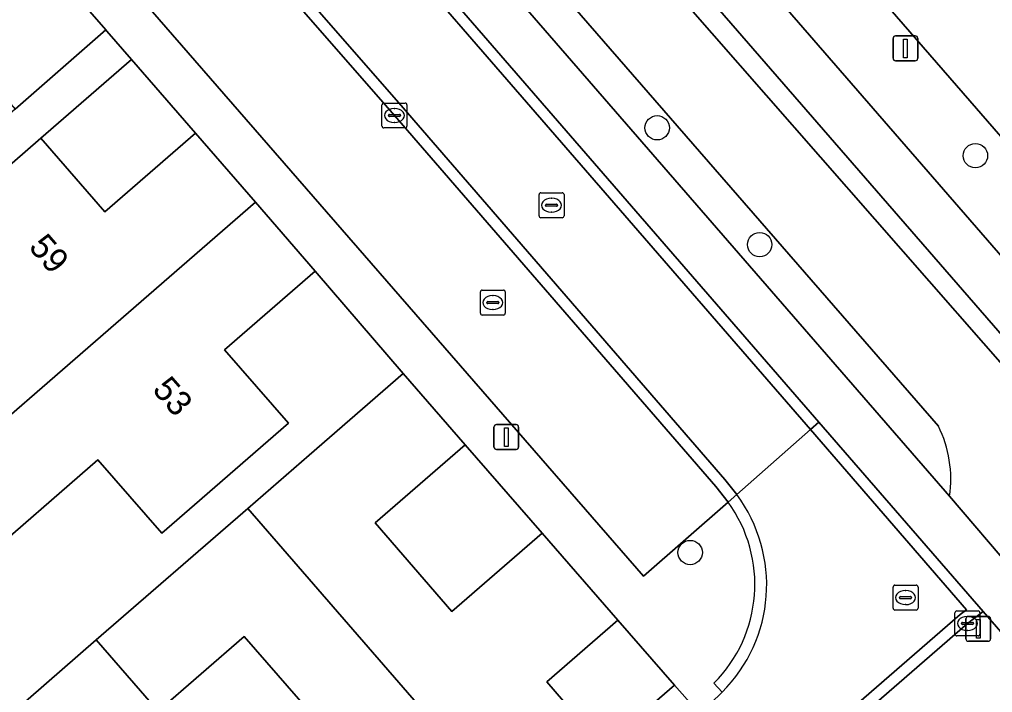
# Model space of a CAD drawing. Extents: x 155887 to 156869, y 383880 to 384678.
# Drawn here: x 156420.85 to 156459.92, y 384084.78 to 384111.82 of the extents above; entities that cross this region are included whole.
import ezdxf

# ---------------------------------------------------------------- set-up
doc = ezdxf.new("R2010")
doc.units = 0
for name, color, linetype in [('IMGEO_Berm_groen', 7, 'Continuous'), ('IMGEO_Boom', 7, 'Continuous'), ('IMGEO_Erf', 7, 'Continuous'), ('IMGEO_Fietspad_gesloten', 7, 'Continuous'), ('IMGEO_Greppel_droge_sloot', 7, 'Continuous'), ('IMGEO_Kolk', 7, 'Continuous'), ('IMGEO_Lichtmast', 7, 'Continuous'), ('IMGEO_OVBaan_gesloten', 7, 'Continuous'), ('IMGEO_Pand', 7, 'Continuous'), ('IMGEO_Pand_nummerreeks', 7, 'Continuous'), ('IMGEO_Parkeervlak_open', 7, 'Continuous'), ('IMGEO_Rijbaan_lokaal_gesloten', 7, 'Continuous'), ('IMGEO_Rijbaan_lokaal_open', 7, 'Continuous'), ('IMGEO_Rioolput', 7, 'Continuous'), ('IMGEO_Voetpad_open', 7, 'Continuous')]:
    doc.layers.add(name, color=color, linetype=linetype)

msp = doc.modelspace()

# ---------------------------------------------------------------- linework, layer by layer
at = {"layer": 'IMGEO_Berm_groen'}
for points in [[(156513.218, 384046.155), (156500, 384061.368), (156441.975, 384128.147), (156410.66, 384164.227), (156407.842, 384167.479), (156407.746, 384167.396), (156407.083, 384168.169), (156404.338, 384165.752), (156400.091, 384170.612), (156398.32, 384169.108), (156424.652, 384138.668), (156466.101, 384091.342), (156500, 384052.421), (156507.724, 384043.553)], [(156422.187, 384134.463), (156422.011, 384134.369), (156458.189, 384092.663)], [(156457.741, 384095.479), (156424.836, 384133.336)]]:
    msp.add_lwpolyline(points, dxfattribs=at)
msp.add_lwpolyline([(156465.542, 384096.235), (156466.952, 384094.195), (156466.196, 384093.465), (156464.825, 384093.911), (156404.729, 384163.106), (156406.31, 384164.479)], close=True, dxfattribs=at)
msp.add_arc((156453.483, 384093.358), 4.757, 351.6006, 26.4784, dxfattribs=at)
at = {"layer": 'IMGEO_Boom'}
for centre in [(156446.451, 384107.463), (156459.229, 384106.341), (156450.566, 384102.771), (156447.776, 384090.401)]:
    msp.add_circle(centre, 0.489, dxfattribs=at)
at = {"layer": 'IMGEO_Erf'}
for points in [[(156418.78, 384117.712), (156415.138, 384114.582), (156420.675, 384108.211), (156424.31, 384111.392)], [(156425.345, 384110.2), (156421.707, 384107.041), (156424.276, 384104.084), (156427.912, 384107.243)], [(156399.272, 384065.478), (156403.047, 384068.756), (156405.584, 384070.959), (156411.576, 384076.162), (156417.817, 384081.582), (156423.929, 384086.889), (156430.009, 384092.169), (156432.478, 384094.313), (156436.253, 384097.591), (156432.716, 384101.7), (156429.081, 384098.541), (156431.643, 384095.592), (156427.869, 384092.312), (156426.56, 384091.174), (156423.997, 384094.123), (156414.263, 384085.664), (156404.448, 384077.134), (156407.011, 384074.185), (156405.702, 384073.048), (156401.928, 384069.768), (156399.358, 384072.724), (156395.691, 384069.561)], [(156438.741, 384094.733), (156435.122, 384091.59), (156438.209, 384088.036), (156441.831, 384091.182)], [(156410.122, 384052.983), (156447.142, 384085.078), (156444.873, 384087.686), (156442.019, 384085.204), (156443.695, 384083.269), (156440.298, 384080.316), (156436.883, 384077.347), (156435.201, 384079.289), (156432.554, 384076.982), (156429.802, 384074.584), (156431.483, 384072.642), (156428.134, 384069.735), (156424.65, 384066.712), (156422.968, 384068.654), (156420.152, 384066.214), (156417.553, 384063.962), (156419.235, 384062.02), (156415.892, 384059.117), (156412.427, 384056.109), (156410.745, 384058.051), (156407.867, 384055.552)], [(156432.956, 384083.476), (156429.873, 384087.025), (156426.421, 384084.026), (156422.927, 384080.99), (156426.01, 384077.442), (156429.508, 384080.481)]]:
    msp.add_lwpolyline(points, close=True, dxfattribs=at)
at = {"layer": 'IMGEO_Fietspad_gesloten'}
for points in [[(156506.058, 384040.061), (156508.758, 384042.359), (156507.724, 384043.553), (156500, 384052.421), (156466.101, 384091.342), (156424.652, 384138.668), (156398.32, 384169.108), (156396.966, 384170.684), (156396.472, 384171.244), (156383.046, 384186.749), (156379.528, 384190.847)], [(156424.836, 384133.336), (156457.741, 384095.479)], [(156458.189, 384092.663), (156460.775, 384089.642)]]:
    msp.add_lwpolyline(points, dxfattribs=at)
msp.add_arc((156453.483, 384093.358), 4.757, 351.6006, 26.4784, dxfattribs=at)
at = {"layer": 'IMGEO_Greppel_droge_sloot'}
msp.add_lwpolyline([(156466.196, 384093.465), (156466.952, 384094.195), (156465.542, 384096.235), (156406.31, 384164.479), (156404.729, 384163.106), (156464.825, 384093.911)], close=True, dxfattribs=at)
at = {"layer": 'IMGEO_Kolk'}
for p, q in [((156435.402, 384107.532), (156435.402, 384108.384)), ((156435.477, 384108.458), (156436.329, 384108.458)), ((156435.89, 384108.238), (156435.915, 384108.238)), ((156436.403, 384108.384), (156436.403, 384107.532)), ((156435.661, 384107.952), (156435.661, 384107.964)), ((156436.099, 384107.915), (156435.701, 384107.915)), ((156435.704, 384108.001), (156436.102, 384108.001)), ((156436.145, 384107.964), (156436.145, 384107.952)), ((156436.329, 384107.458), (156435.477, 384107.458)), ((156435.913, 384107.678), (156435.888, 384107.678)), ((156458.408, 384087.127), (156458.408, 384087.979)), ((156458.483, 384088.053), (156459.335, 384088.053)), ((156458.896, 384087.833), (156458.921, 384087.833)), ((156459.409, 384087.979), (156459.409, 384087.127)), ((156458.667, 384087.547), (156458.667, 384087.559)), ((156459.105, 384087.51), (156458.707, 384087.51)), ((156458.71, 384087.596), (156459.108, 384087.596)), ((156459.151, 384087.559), (156459.151, 384087.547)), ((156459.335, 384087.053), (156458.483, 384087.053)), ((156458.919, 384087.273), (156458.894, 384087.273))]:
    msp.add_line(p, q, dxfattribs=at)
for points in [[(156435.402, 384107.532), (156435.402, 384108.384)], [(156435.477, 384108.458), (156436.329, 384108.458)], [(156436.403, 384108.384), (156436.403, 384107.532)], [(156436.329, 384107.458), (156435.477, 384107.458)], [(156458.408, 384087.127), (156458.408, 384087.979)], [(156458.483, 384088.053), (156459.335, 384088.053)], [(156459.409, 384087.979), (156459.409, 384087.127)], [(156459.335, 384087.053), (156458.483, 384087.053)]]:
    msp.add_lwpolyline(points, dxfattribs=at)
for centre, radius, start, end in [((156435.479, 384108.382), 0.0765, 91.552, 178.448), ((156435.479, 384108.382), 0.0765, 91.552, 178.448), ((156436.327, 384108.382), 0.0765, 1.552, 88.448), ((156436.327, 384108.382), 0.0765, 1.552, 88.448), ((156435.701, 384107.961), 0.0403, 85.8775, 175.7526), ((156435.698, 384107.951), 0.0366, 178.938, 274.7102), ((156436.102, 384107.958), 0.043, 264.8664, 352.4533), ((156436.106, 384107.963), 0.0386, 1.7309, 96.639), ((156435.479, 384107.534), 0.0765, 181.552, 268.448), ((156435.479, 384107.534), 0.0765, 181.552, 268.448), ((156436.327, 384107.534), 0.0765, 271.552, 358.448), ((156436.327, 384107.534), 0.0765, 271.552, 358.448), ((156458.485, 384087.977), 0.0765, 91.552, 178.448), ((156458.485, 384087.977), 0.0765, 91.552, 178.448), ((156459.333, 384087.977), 0.0765, 1.552, 88.448), ((156459.333, 384087.977), 0.0765, 1.552, 88.448), ((156458.707, 384087.556), 0.0403, 85.8775, 175.7526), ((156458.704, 384087.546), 0.0366, 178.938, 274.7102), ((156459.108, 384087.553), 0.043, 264.8664, 352.4533), ((156459.112, 384087.558), 0.0386, 1.7309, 96.639), ((156458.485, 384087.129), 0.0765, 181.552, 268.448), ((156458.485, 384087.129), 0.0765, 181.552, 268.448), ((156459.333, 384087.129), 0.0765, 271.552, 358.448), ((156459.333, 384087.129), 0.0765, 271.552, 358.448)]:
    msp.add_arc(centre, radius, start, end, dxfattribs=at)
for centre, major_axis, ratio, start_param, end_param in [((156435.889, 384107.958), (-0.387, 0.002), 0.722429, 4.712389, 7.853982), ((156435.914, 384107.958), (-0.39, 0.002), 0.717154, 1.570796, 4.712389), ((156458.895, 384087.553), (-0.387, 0.002), 0.722429, 4.712389, 7.853982), ((156458.92, 384087.553), (-0.39, 0.002), 0.717154, 1.570796, 4.712389)]:
    msp.add_ellipse(centre, major_axis=major_axis, ratio=ratio, start_param=start_param, end_param=end_param, dxfattribs=at)
at = {"layer": 'IMGEO_Lichtmast'}
for p, q in [((156455.925, 384110.254), (156455.925, 384111.054)), ((156455.925, 384111.054), (156455.925, 384110.254)), ((156456.025, 384111.154), (156456.815, 384111.154)), ((156456.815, 384111.154), (156456.025, 384111.154)), ((156456.915, 384111.054), (156456.915, 384110.254)), ((156456.915, 384110.254), (156456.915, 384111.054)), ((156456.815, 384110.154), (156456.025, 384110.154)), ((156456.025, 384110.154), (156456.815, 384110.154)), ((156439.898, 384094.64), (156439.898, 384095.44)), ((156439.898, 384095.44), (156439.898, 384094.64)), ((156439.998, 384095.54), (156440.788, 384095.54)), ((156440.788, 384095.54), (156439.998, 384095.54)), ((156440.888, 384095.44), (156440.888, 384094.64)), ((156440.888, 384094.64), (156440.888, 384095.44)), ((156440.788, 384094.54), (156439.998, 384094.54)), ((156439.998, 384094.54), (156440.788, 384094.54)), ((156458.948, 384087.837), (156459.738, 384087.837)), ((156459.738, 384087.837), (156458.948, 384087.837)), ((156458.848, 384086.937), (156458.848, 384087.737)), ((156458.848, 384087.737), (156458.848, 384086.937)), ((156459.838, 384087.737), (156459.838, 384086.937)), ((156459.838, 384086.937), (156459.838, 384087.737)), ((156459.738, 384086.837), (156458.948, 384086.837)), ((156458.948, 384086.837), (156459.738, 384086.837))]:
    msp.add_line(p, q, dxfattribs=at)
for points in [[(156456.345, 384111.029), (156456.495, 384111.029), (156456.495, 384110.279), (156456.345, 384110.279), (156456.345, 384111.029)], [(156440.318, 384095.415), (156440.468, 384095.415), (156440.468, 384094.665), (156440.318, 384094.665), (156440.318, 384095.415)], [(156459.268, 384087.712), (156459.418, 384087.712), (156459.418, 384086.962), (156459.268, 384086.962), (156459.268, 384087.712)]]:
    msp.add_lwpolyline(points, dxfattribs=at)
for centre, start, end in [((156456.025, 384111.054), 90, 180), ((156456.025, 384111.054), 90, 180), ((156456.815, 384111.054), 0, 90), ((156456.815, 384111.054), 360, 90), ((156456.025, 384110.254), 180, 270), ((156456.025, 384110.254), 180, 270), ((156456.815, 384110.254), 270, 0), ((156456.815, 384110.254), 270, 0), ((156439.998, 384095.44), 90, 180), ((156439.998, 384095.44), 90, 180), ((156440.788, 384095.44), 0, 90), ((156440.788, 384095.44), 360, 90), ((156439.998, 384094.64), 180, 270), ((156439.998, 384094.64), 180, 270), ((156440.788, 384094.64), 270, 0), ((156440.788, 384094.64), 270, 0), ((156458.948, 384087.737), 90, 180), ((156458.948, 384087.737), 90, 180), ((156459.738, 384087.737), 0, 90), ((156459.738, 384087.737), 360, 90), ((156458.948, 384086.937), 180, 270), ((156458.948, 384086.937), 180, 270), ((156459.738, 384086.937), 270, 0), ((156459.738, 384086.937), 270, 0)]:
    msp.add_arc(centre, 0.1, start, end, dxfattribs=at)
at = {"layer": 'IMGEO_OVBaan_gesloten'}
msp.add_lwpolyline([(156517.145, 384051.764), (156500, 384071.498), (156389.213, 384199.015), (156388.245, 384200.13), (156387.576, 384200.899), (156382.519, 384196.58), (156383.118, 384195.909), (156383.97, 384194.921), (156384.072, 384194.803), (156383.943, 384194.699), (156384.885, 384193.654), (156385.683, 384192.735), (156404.132, 384171.551), (156406.911, 384168.313), (156407.083, 384168.169), (156407.746, 384167.396), (156407.842, 384167.479), (156410.66, 384164.227), (156441.975, 384128.147), (156500, 384061.368), (156513.218, 384046.155)], dxfattribs=at)
at = {"layer": 'IMGEO_Pand'}
for points in [[(156411.857, 384088.428), (156430.319, 384104.469), (156427.912, 384107.243), (156424.276, 384104.084), (156421.707, 384107.041), (156417.933, 384103.761), (156416.623, 384102.623), (156419.186, 384099.674), (156409.439, 384091.205)], [(156411.857, 384088.428), (156414.263, 384085.664), (156423.997, 384094.123), (156426.56, 384091.174), (156427.869, 384092.312), (156431.643, 384095.592), (156429.081, 384098.541), (156432.716, 384101.7), (156430.319, 384104.469)], [(156430.009, 384092.169), (156440.298, 384080.316), (156443.695, 384083.269), (156442.019, 384085.204), (156444.873, 384087.686), (156441.831, 384091.182), (156438.209, 384088.036), (156435.122, 384091.59), (156438.741, 384094.733), (156436.253, 384097.591), (156432.478, 384094.313)], [(156426.421, 384084.026), (156429.873, 384087.025), (156432.956, 384083.476), (156429.508, 384080.481), (156432.554, 384076.982), (156435.201, 384079.289), (156436.883, 384077.347), (156440.298, 384080.316), (156430.009, 384092.169), (156423.929, 384086.889)], [(156426.421, 384084.026), (156423.929, 384086.889), (156417.817, 384081.582), (156428.134, 384069.735), (156431.483, 384072.642), (156429.802, 384074.584), (156432.554, 384076.982), (156429.508, 384080.481), (156426.01, 384077.442), (156422.927, 384080.99)]]:
    msp.add_lwpolyline(points, close=True, dxfattribs=at)
at = {"layer": 'IMGEO_Parkeervlak_open'}
for points in [[(156420.973, 384125.06), (156417.572, 384122.034), (156445.905, 384089.446), (156449.297, 384092.422), (156448.812, 384093.047), (156435.903, 384107.957)], [(156413.906, 384048.462), (156416.764, 384045.168), (156462.406, 384084.734), (156459.54, 384088.037), (156458.91, 384087.552)]]:
    msp.add_lwpolyline(points, close=True, dxfattribs=at)
at = {"layer": 'IMGEO_Rijbaan_lokaal_gesloten'}
msp.add_lwpolyline([(156424.267, 384128.023), (156421.314, 384125.367), (156436.25, 384108.259), (156449.171, 384093.335), (156449.644, 384092.728), (156452.602, 384095.338)], close=True, dxfattribs=at)
for points in [[(156372.8, 384013.411), (156411.334, 384046.878), (156413.606, 384048.808), (156458.618, 384087.909), (156458.873, 384088.104), (156452.602, 384095.338)], [(156452.602, 384095.338), (156449.644, 384092.728)], [(156449.055, 384084.789), (156448.166, 384083.918), (156444.013, 384079.846), (156371.934, 384017.308)]]:
    msp.add_lwpolyline(points, dxfattribs=at)
msp.add_arc((156444.771, 384089.098), 6.077, 314.8347, 36.6792, dxfattribs=at)
at = {"layer": 'IMGEO_Rijbaan_lokaal_open'}
for points in [[(156424.61, 384128.331), (156424.267, 384128.023), (156452.602, 384095.338), (156452.947, 384095.643)], [(156421.314, 384125.367), (156420.973, 384125.06), (156435.903, 384107.957), (156448.812, 384093.047), (156449.297, 384092.422), (156449.644, 384092.728), (156449.171, 384093.335), (156436.25, 384108.259)]]:
    msp.add_lwpolyline(points, close=True, dxfattribs=at)
for points in [[(156452.947, 384095.643), (156452.602, 384095.338), (156458.873, 384088.104), (156458.618, 384087.909), (156413.606, 384048.808), (156411.334, 384046.878), (156372.8, 384013.411)], [(156373.103, 384013.064), (156411.601, 384046.501), (156413.906, 384048.462), (156458.91, 384087.552), (156459.54, 384088.037), (156452.947, 384095.643)], [(156449.644, 384092.728), (156449.297, 384092.422)], [(156448.729, 384085.156), (156449.055, 384084.789)]]:
    msp.add_lwpolyline(points, dxfattribs=at)
for centre, radius, start, end in [((156444.771, 384089.098), 6.077, 314.8347, 36.6792), ((156444.775, 384089.12), 5.599, 314.9272, 36.1331)]:
    msp.add_arc(centre, radius, start, end, dxfattribs=at)
at = {"layer": 'IMGEO_Rioolput'}
for p, q in [((156441.709, 384103.925), (156441.709, 384104.777)), ((156441.784, 384104.851), (156442.636, 384104.851)), ((156442.197, 384104.631), (156442.222, 384104.631)), ((156442.71, 384104.777), (156442.71, 384103.925)), ((156441.968, 384104.345), (156441.968, 384104.357)), ((156442.406, 384104.308), (156442.008, 384104.308)), ((156442.011, 384104.394), (156442.409, 384104.394)), ((156442.452, 384104.357), (156442.452, 384104.345)), ((156442.636, 384103.851), (156441.784, 384103.851)), ((156442.22, 384104.071), (156442.195, 384104.071)), ((156439.351, 384100.016), (156439.351, 384100.868)), ((156439.426, 384100.942), (156440.278, 384100.942)), ((156439.839, 384100.722), (156439.864, 384100.722)), ((156440.352, 384100.868), (156440.352, 384100.016)), ((156439.61, 384100.436), (156439.61, 384100.448)), ((156440.048, 384100.399), (156439.65, 384100.399)), ((156439.653, 384100.485), (156440.051, 384100.485)), ((156440.094, 384100.448), (156440.094, 384100.436)), ((156440.278, 384099.942), (156439.426, 384099.942)), ((156439.862, 384100.162), (156439.837, 384100.162)), ((156455.925, 384088.164), (156455.925, 384089.016)), ((156456, 384089.09), (156456.852, 384089.09)), ((156456.926, 384089.016), (156456.926, 384088.164)), ((156456.184, 384088.584), (156456.184, 384088.596)), ((156456.622, 384088.547), (156456.224, 384088.547)), ((156456.227, 384088.633), (156456.625, 384088.633)), ((156456.413, 384088.87), (156456.438, 384088.87)), ((156456.668, 384088.596), (156456.668, 384088.584)), ((156456.436, 384088.31), (156456.411, 384088.31)), ((156456.852, 384088.09), (156456, 384088.09))]:
    msp.add_line(p, q, dxfattribs=at)
for points in [[(156441.709, 384103.925), (156441.709, 384104.777)], [(156441.784, 384104.851), (156442.636, 384104.851)], [(156442.71, 384104.777), (156442.71, 384103.925)], [(156442.636, 384103.851), (156441.784, 384103.851)], [(156439.351, 384100.016), (156439.351, 384100.868)], [(156439.426, 384100.942), (156440.278, 384100.942)], [(156440.352, 384100.868), (156440.352, 384100.016)], [(156440.278, 384099.942), (156439.426, 384099.942)], [(156455.925, 384088.164), (156455.925, 384089.016)], [(156456, 384089.09), (156456.852, 384089.09)], [(156456.926, 384089.016), (156456.926, 384088.164)], [(156456.852, 384088.09), (156456, 384088.09)]]:
    msp.add_lwpolyline(points, dxfattribs=at)
for centre, radius, start, end in [((156441.786, 384104.775), 0.0765, 91.552, 178.448), ((156441.786, 384104.775), 0.0765, 91.552, 178.448), ((156442.634, 384104.775), 0.0765, 1.552, 88.448), ((156442.634, 384104.775), 0.0765, 1.552, 88.448), ((156442.008, 384104.354), 0.0403, 85.8775, 175.7526), ((156442.005, 384104.344), 0.0366, 178.938, 274.7102), ((156442.409, 384104.351), 0.043, 264.8664, 352.4533), ((156442.413, 384104.356), 0.0386, 1.7309, 96.639), ((156441.786, 384103.927), 0.0765, 181.552, 268.448), ((156441.786, 384103.927), 0.0765, 181.552, 268.448), ((156442.634, 384103.927), 0.0765, 271.552, 358.448), ((156442.634, 384103.927), 0.0765, 271.552, 358.448), ((156439.428, 384100.866), 0.0765, 91.552, 178.448), ((156439.428, 384100.866), 0.0765, 91.552, 178.448), ((156440.276, 384100.866), 0.0765, 1.552, 88.448), ((156440.276, 384100.866), 0.0765, 1.552, 88.448), ((156439.65, 384100.445), 0.0403, 85.8775, 175.7526), ((156439.647, 384100.435), 0.0366, 178.938, 274.7102), ((156440.051, 384100.442), 0.043, 264.8664, 352.4533), ((156440.055, 384100.447), 0.0386, 1.7309, 96.639), ((156439.428, 384100.018), 0.0765, 181.552, 268.448), ((156439.428, 384100.018), 0.0765, 181.552, 268.448), ((156440.276, 384100.018), 0.0765, 271.552, 358.448), ((156440.276, 384100.018), 0.0765, 271.552, 358.448), ((156456.002, 384089.014), 0.0765, 91.552, 178.448), ((156456.002, 384089.014), 0.0765, 91.552, 178.448), ((156456.85, 384089.014), 0.0765, 1.552, 88.448), ((156456.85, 384089.014), 0.0765, 1.552, 88.448), ((156456.224, 384088.593), 0.0403, 85.8775, 175.7526), ((156456.221, 384088.583), 0.0366, 178.938, 274.7102), ((156456.625, 384088.59), 0.043, 264.8664, 352.4533), ((156456.629, 384088.595), 0.0386, 1.7309, 96.639), ((156456.002, 384088.166), 0.0765, 181.552, 268.448), ((156456.002, 384088.166), 0.0765, 181.552, 268.448), ((156456.85, 384088.166), 0.0765, 271.552, 358.448), ((156456.85, 384088.166), 0.0765, 271.552, 358.448)]:
    msp.add_arc(centre, radius, start, end, dxfattribs=at)
for centre, major_axis, ratio, start_param, end_param in [((156442.196, 384104.351), (-0.387, 0.002), 0.722429, 4.712389, 7.853982), ((156442.221, 384104.351), (-0.39, 0.002), 0.717154, 1.570796, 4.712389), ((156439.838, 384100.442), (-0.387, 0.002), 0.722429, 4.712389, 7.853982), ((156439.863, 384100.442), (-0.39, 0.002), 0.717154, 1.570796, 4.712389), ((156456.412, 384088.59), (-0.387, 0.002), 0.722429, 4.712389, 7.853982), ((156456.437, 384088.59), (-0.39, 0.002), 0.717154, 1.570796, 4.712389)]:
    msp.add_ellipse(centre, major_axis=major_axis, ratio=ratio, start_param=start_param, end_param=end_param, dxfattribs=at)
at = {"layer": 'IMGEO_Voetpad_open'}
for points in [[(156500, 384044.592), (156460.775, 384089.642), (156458.189, 384092.663), (156422.011, 384134.369), (156419.983, 384136.598), (156381.718, 384180.744)], [(156380.825, 384178.663), (156414.166, 384140.264), (156415.21, 384139.17), (156418.165, 384135.765), (156420.779, 384132.75), (156424.61, 384128.331), (156452.947, 384095.643), (156459.54, 384088.037), (156462.406, 384084.734), (156463.383, 384083.579), (156465.403, 384081.27), (156472.819, 384072.746), (156479.838, 384064.68), (156480.831, 384063.539), (156489.369, 384053.729)], [(156413.498, 384125.78), (156413.195, 384126.129), (156412.191, 384125.253), (156413.498, 384123.756), (156415.714, 384121.241), (156418.78, 384117.712), (156424.31, 384111.392), (156424.35, 384111.346), (156425.345, 384110.2), (156427.912, 384107.243), (156430.319, 384104.469), (156432.716, 384101.7), (156436.253, 384097.591), (156438.741, 384094.733), (156441.831, 384091.182), (156444.873, 384087.686), (156447.142, 384085.078), (156448.166, 384083.918), (156449.055, 384084.789), (156448.729, 384085.156)], [(156449.297, 384092.422), (156445.905, 384089.446), (156417.572, 384122.034), (156420.973, 384125.06)], [(156444.013, 384079.846), (156448.166, 384083.918), (156447.142, 384085.078), (156410.122, 384052.983), (156407.826, 384050.978), (156406.195, 384049.568), (156362.61, 384011.694), (156360.938, 384011.241), (156362.105, 384009.899), (156362.712, 384010.226), (156363.265, 384010.638)]]:
    msp.add_lwpolyline(points, dxfattribs=at)
msp.add_lwpolyline([(156416.623, 384102.623), (156417.933, 384103.761), (156421.707, 384107.041), (156425.345, 384110.2), (156424.35, 384111.346), (156424.31, 384111.392), (156420.675, 384108.211), (156418.058, 384105.937), (156416.901, 384104.931), (156415.428, 384103.65), (156408.416, 384097.555), (156405.85, 384095.325), (156403.184, 384093.007), (156396.188, 384086.925), (156394.729, 384085.657), (156393.624, 384084.696), (156390.955, 384082.377), (156387.315, 384079.217), (156388.326, 384078.052), (156391.981, 384081.225), (156395.755, 384084.505), (156397.065, 384085.643)], close=True, dxfattribs=at)
msp.add_arc((156444.775, 384089.12), 5.599, 314.9272, 36.1331, dxfattribs=at)

# ---------------------------------------------------------------- texts
at = {"layer": 'IMGEO_Pand_nummerreeks'}
for s, rotation, p in [('59', 310.9837, (156421.179, 384102.649)), ('53', 310.9831, (156426.144, 384096.922))]:
    msp.add_text(s, height=1, rotation=rotation, dxfattribs=at).set_placement(p)

doc.saveas('drawing.dxf')
